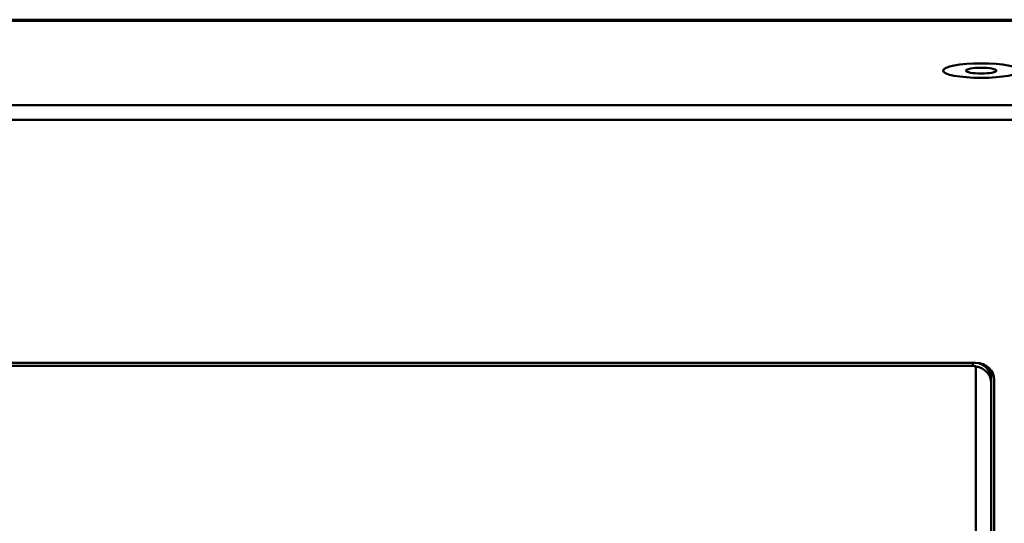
# Model space of a CAD drawing. Header units: inches. Extents: x 0.8 to 75.7, y -7.8 to 49.3.
# Tile 306 of 339: x 66 to 69.2, y 25 to 26.7. Entities that reach past the tile are written whole.
import ezdxf

# ---------------------------------------------------------------- set-up
doc = ezdxf.new("R2010")
doc.units = ezdxf.units.IN
doc.header["$MEASUREMENT"] = 0
doc.layers.add('Visible Edges(ROSSANSI)', color=7, linetype='Continuous', lineweight=50)
doc.layers.add('Visible Tangent Edges(ROSSANSI)', color=7, linetype='Continuous', lineweight=50)

msp = doc.modelspace()

# ---------------------------------------------------------------- linework, layer by layer
at = {"layer": 'Visible Edges(ROSSANSI)'}
for p, q in [((32.4542, 26.654), (69.6442, 26.654)), ((69.9424, 26.3737), (32.156, 26.3737)), ((69.9424, 26.325), (32.156, 26.325)), ((56.4653, 25.5272), (69.1231, 25.5272)), ((69.1131, 25.5172), (56.4751, 25.5172)), ((69.1231, 25.5165), (69.1231, 25.5157)), ((69.1231, 25.5157), (69.1231, 22.2202)), ((69.1731, 25.5025), (69.1731, 25.4749)), ((69.1731, 25.4741), (69.1731, 25.4749)), ((69.1731, 25.4741), (69.1731, 25.4612)), ((69.1731, 22.2202), (69.1731, 25.4612)), ((69.1831, 25.472), (69.1831, 22.2122))]:
    msp.add_line(p, q, dxfattribs=at)
for major_axis in [(0.125, 0), (-0.125, 0), (-0.05, 0)]:
    msp.add_ellipse((69.1404, 26.4867), major_axis=major_axis, ratio=0.189952, dxfattribs=at)
for centre, major_axis, start_param, end_param in [((69.1131, 25.462), (-0.06, 0), 4.544941, 4.712389), ((69.1231, 25.472), (0.06, 0), 0, 1.570796), ((69.1131, 25.4612), (0.06, 0), 0, 1.403348), ((69.1131, 25.4741), (0.06, 0), 0, 1.26187), ((69.1131, 25.4749), (0.06, 0), 0, 1.181106)]:
    msp.add_ellipse(centre, major_axis=major_axis, ratio=0.920845, start_param=start_param, end_param=end_param, dxfattribs=at)
at = {"layer": 'Visible Tangent Edges(ROSSANSI)'}
for p, q in [((32.4542, 26.6503), (69.6442, 26.6503)), ((69.1131, 25.5172), (69.1131, 25.5272))]:
    msp.add_line(p, q, dxfattribs=at)

doc.saveas('drawing.dxf')
